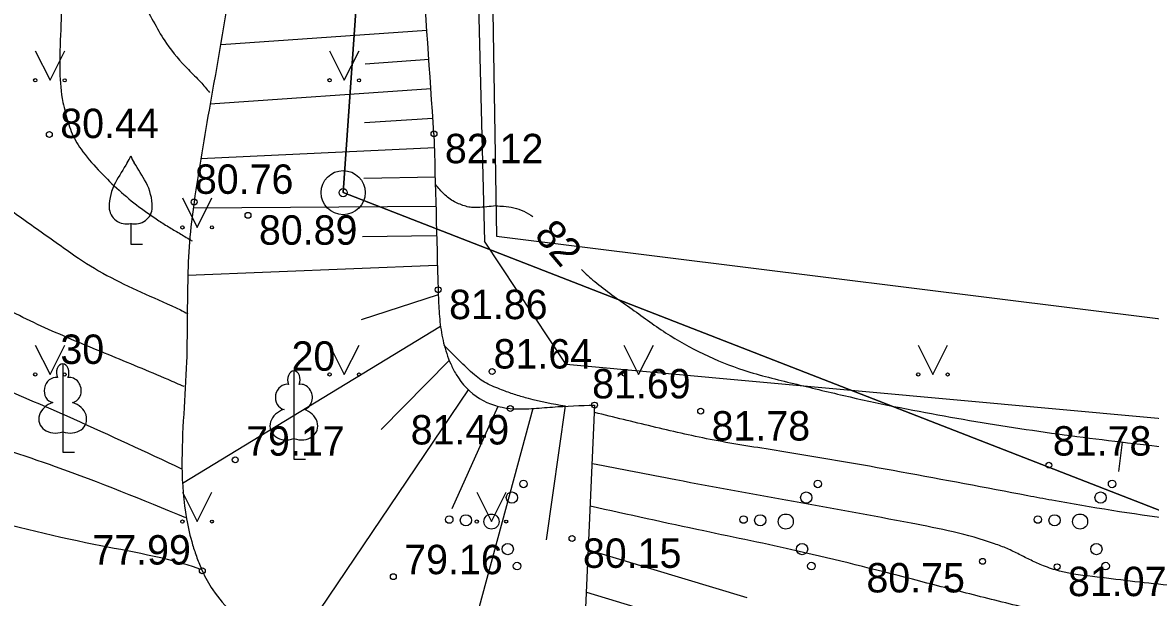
# Model space of a CAD drawing. Extents: x 576692 to 577659, y 273254 to 273799.
# Drawn here: x 576949.53 to 576968.69, y 273506.21 to 273515.98 of the extents above; entities that cross this region are included whole.
import ezdxf

# ---------------------------------------------------------------- set-up
doc = ezdxf.new("R2010")
doc.units = 0
for name, color, linetype in [('APGR_SARK_####_####_#', 7, 'Continuous'), ('BUVE_BDET_####_####_#', 7, 'Continuous'), ('BUVE_EKAS_RAKS_TKST_#', 7, 'Continuous'), ('CELI_TAKA_####_####_#', 7, 'Continuous'), ('GAZE_ELEM_####_####_#', 7, 'Continuous'), ('GEOD_ELEM_####_TKST_#', 7, 'Continuous'), ('GEOD_SITP_####_TKST_#', 7, 'Continuous'), ('HIDT_REZV_####_TKST_#', 7, 'Continuous'), ('LKAN_ELEM_PAST_TKST_#', 7, 'Continuous'), ('RELJ_ELEM_####_####_#', 7, 'Continuous'), ('RELJ_HORZ_PAMT_####_#', 7, 'Continuous'), ('SAKT_ELEM_####_####_#', 7, 'Continuous'), ('SILT_VADP_UDEN_####_#', 7, 'Continuous')]:
    doc.layers.add(name, color=color, linetype=linetype)

msp = doc.modelspace()

# ---------------------------------------------------------------- linework, layer by layer
at = {"layer": 'BUVE_BDET_####_####_#'}
for points in [[(576968.991, 273568.265), (576968.208, 273565.766), (576965.894, 273558.304), (576961.398, 273543.372), (576960.613, 273540.901), (576960.434, 273535.701), (576956.789, 273535.711), (576957.379, 273512.267)], [(577025.71, 273525.49), (577024.693, 273507.25), (577023.376, 273505.012), (577020.93, 273504.016), (576976.96, 273508.51), (576958.77, 273510.17), (576957.379, 273512.267)]]:
    msp.add_lwpolyline(points, dxfattribs=at)
at = {"layer": 'BUVE_EKAS_RAKS_TKST_#'}
for radius in [0.375, 0.0702]:
    msp.add_circle((576954.98, 273513.09), radius, dxfattribs=at)
at = {"layer": 'CELI_TAKA_####_####_#'}
msp.add_lwpolyline([(576875.901, 273608.92), (576873.238, 273590.115), (576867.618, 273572.942), (576871.879, 273571.462), (576866.284, 273554.628), (576861.302, 273546.668), (576863.144, 273537.44), (576882.478, 273539.149), (576882.478, 273547.068), (576949.529, 273561.695), (576947.673, 273570.204), (576952.647, 273577.562), (576971.581, 273573.757), (576961.116, 273540.729), (576960.89, 273535.214), (576957.213, 273535.221), (576957.586, 273512.35), (577020.812, 273504.477), (577024.699, 273507.761), (577034.918, 273498.457), (577056.159, 273496.649)], dxfattribs=at)
at = {"layer": 'GAZE_ELEM_####_####_#'}
for p, q in [((576956.404, 273515.849), (576952.91, 273515.602)), ((576956.439, 273515.351), (576955.352, 273515.274)), ((576956.473, 273514.852), (576952.72, 273514.596)), ((576956.506, 273514.353), (576955.343, 273514.278)), ((576956.535, 273513.854), (576952.554, 273513.665)), ((576956.549, 273513.354), (576955.333, 273513.332)), ((576956.554, 273512.854), (576952.435, 273512.825)), ((576956.559, 273512.354), (576955.306, 273512.338)), ((576956.571, 273511.854), (576952.341, 273511.681)), ((576956.596, 273511.353), (576955.285, 273510.929)), ((576956.634, 273510.815), (576952.251, 273508.147)), ((576956.782, 273510.24), (576955.626, 273509.063)), ((576957.102, 273509.741), (576954.091, 273505.282)), ((576959.251, 273509.48), (576958.964, 273502.942)), ((576958.201, 273509.422), (576956.719, 273503.94)), ((576957.606, 273509.456), (576956.828, 273507.715)), ((576958.752, 273509.465), (576958.431, 273507.189))]:
    msp.add_line(p, q, dxfattribs=at)
for points in [[(576956.523, 273514.09), (576956.309, 273517.184), (576956.203, 273518.731), (576956.114, 273520.279), (576955.966, 273523.52), (576955.946, 273525.14), (576956.002, 273526.759), (576956.279, 273531.109)], [(576956.523, 273514.09), (576956.594, 273511.44), (576956.609, 273511.075), (576956.65, 273510.714), (576956.739, 273510.357), (576956.808, 273510.179), (576956.899, 273510.002), (576957.299, 273509.589), (576957.82, 273509.421), (576958.178, 273509.42), (576958.536, 273509.447), (576959.251, 273509.48)]]:
    msp.add_spline(points, degree=3, dxfattribs=at)
at = {"layer": 'GEOD_ELEM_####_TKST_#'}
for p, q in [((576968.159, 273508.353), (576968.218, 273508.85)), ((576959.149, 273507.022), (576961.84, 273506.21))]:
    msp.add_line(p, q, dxfattribs=at)
for points in [[(576948.013, 273513.667), (576948.114, 273513.609), (576948.574, 273513.318), (576949.137, 273512.928), (576949.474, 273512.691), (576949.81, 273512.452), (576950.146, 273512.214), (576950.483, 273511.977), (576951.038, 273511.646), (576951.623, 273511.367), (576952.214, 273511.096), (576952.341, 273511.035)], [(576957.574, 273512.864), (576957.264, 273512.838), (576957.163, 273512.839), (576957.064, 273512.858), (576956.966, 273512.892), (576956.869, 273512.936), (576956.776, 273512.995), (576956.694, 273513.066), (576956.553, 273513.221)], [(576957.574, 273512.864), (576957.705, 273512.86), (576958.047, 273512.776), (576958.205, 273512.684)], [(576959.027, 273511.782), (576959.253, 273511.581), (576959.85, 273511.138), (576960.459, 273510.71), (576961.786, 273510.073), (576962.635, 273509.846), (576963.485, 273509.642), (576965.192, 273509.295), (576966.906, 273509.02), (576968.631, 273508.803), (576971.404, 273508.501)], [(576952.57, 273506.684), (576952.547, 273506.692), (576950.747, 273507.111), (576946.243, 273508.131), (576946.053, 273508.157), (576945.901, 273508.164)]]:
    msp.add_spline(points, degree=3, dxfattribs=at)
at = {"layer": 'GEOD_SITP_####_TKST_#'}
msp.add_line((576962.606, 273505.243), (576959.118, 273506.295), dxfattribs=at)
for points in [[(576948.98, 273519.644), (576949.29, 273519.31), (576949.76, 273518.702), (576950.893, 273517.76), (576951.301, 273516.79), (576951.589, 273516.298), (576951.977, 273515.628), (576952.35, 273515.181), (576952.558, 273514.972), (576952.709, 273514.794)], [(576947.715, 273518.255), (576947.773, 273518.229), (576947.962, 273518.153), (576948.353, 273518.03), (576948.748, 273517.918), (576949.04, 273517.819), (576949.135, 273517.781), (576949.569, 273517.584), (576949.78, 273517.47), (576949.988, 273517.338), (576950.047, 273517.259), (576950.1, 273517.089), (576950.139, 273516.917), (576950.183, 273516.568), (576950.182, 273515.858), (576950.167, 273515.147), (576950.22, 273514.625), (576950.26, 273514.455), (576950.361, 273514.131), (576950.527, 273513.829), (576950.82, 273513.479), (576951.133, 273513.167), (576951.467, 273512.885), (576951.825, 273512.629), (576952.011, 273512.511), (576952.198, 273512.4), (576952.386, 273512.288), (576952.414, 273512.271)], [(576952.28, 273509.793), (576952.007, 273509.912), (576950.99, 273510.337), (576949.976, 273510.766), (576948.99, 273511.252), (576948.22, 273511.688), (576946.954, 273512.446), (576946.455, 273512.745), (576945.346, 273513.446), (576944.832, 273513.7), (576942.945, 273514.544)], [(576952.241, 273508.392), (576948.541, 273510.022), (576947.411, 273510.485), (576947.353, 273510.514), (576947.18, 273510.621), (576946.282, 273511.03), (576944.684, 273511.51), (576940.959, 273512.591)], [(576952.307, 273507.566), (576950.095, 273508.431), (576946.731, 273509.433), (576946.169, 273509.57), (576941.762, 273510.434), (576940.258, 273510.726)], [(576958.751, 273509.459), (576958.13, 273509.589), (576958.023, 273509.62), (576957.916, 273509.653), (576957.705, 273509.726), (576957.574, 273509.778), (576957.444, 273509.836), (576957.322, 273509.905), (576957.213, 273509.992), (576956.694, 273510.496)], [(577006.399, 273503.098), (576993.53, 273504.782), (576992.891, 273504.802), (576985.641, 273505.35), (576984.909, 273505.414), (576984.042, 273505.511), (576982.073, 273505.783), (576980.105, 273506.066), (576978.138, 273506.35), (576976.17, 273506.627), (576975.383, 273506.731), (576974.719, 273506.834), (576973.598, 273507.005), (576971.128, 273507.287), (576967.017, 273507.862), (576966.611, 273507.938), (576962.3, 273508.713), (576961.213, 273508.896), (576960.231, 273509.116), (576959.253, 273509.352)], [(576993.565, 273503.823), (576991.732, 273503.869), (576986.438, 273504.269), (576984.828, 273504.421), (576982.909, 273504.616), (576977.887, 273505.258), (576976.172, 273505.483), (576974.72, 273505.708), (576972.274, 273506.086), (576970.996, 273506.243), (576969.712, 273506.357), (576968.429, 273506.478), (576967.789, 273506.557), (576967.151, 273506.657), (576966.876, 273506.749), (576966.668, 273506.841), (576966.465, 273506.942), (576966.26, 273507.04), (576966.048, 273507.122), (576964.628, 273507.472), (576960.631, 273508.208), (576959.218, 273508.483)], [(577005.432, 273501.558), (576993.6, 273502.864), (576990.549, 273502.916), (576987.249, 273503.168), (576984.746, 273503.427), (576981.724, 273503.68), (576979.59, 273503.9), (576976.961, 273504.234), (576974.72, 273504.581), (576971.022, 273505.217), (576967.644, 273505.785), (576966.602, 273506.026), (576965.627, 273506.269), (576964.654, 273506.518), (576962.703, 273506.999), (576961.107, 273507.34), (576959.179, 273507.76)]]:
    msp.add_spline(points, degree=3, dxfattribs=at)
at = {"layer": 'LKAN_ELEM_PAST_TKST_#'}
for p, q in [((576949.75, 273515.5), (576950, 273515)), ((576950, 273515), (576950.25, 273515.5)), ((576954.75, 273515.5), (576955, 273515)), ((576955, 273515), (576955.25, 273515.5)), ((576952.25, 273513), (576952.5, 273512.5)), ((576952.5, 273512.5), (576952.75, 273513)), ((576951.371, 273512.569), (576951.371, 273512.217)), ((576951.371, 273512.217), (576951.571, 273512.217)), ((576949.75, 273510.5), (576950, 273510)), ((576950, 273510), (576950.25, 273510.5)), ((576954.75, 273510.5), (576955, 273510)), ((576955, 273510), (576955.25, 273510.5)), ((576959.75, 273510.5), (576960, 273510)), ((576960, 273510), (576960.25, 273510.5)), ((576964.75, 273510.5), (576965, 273510)), ((576965, 273510), (576965.25, 273510.5)), ((576950.216, 273509.026), (576950.216, 273508.679)), ((576954.143, 273508.91), (576954.143, 273508.563)), ((576950.216, 273508.679), (576950.416, 273508.679)), ((576954.143, 273508.563), (576954.343, 273508.563)), ((576952.25, 273508), (576952.5, 273507.5)), ((576952.5, 273507.5), (576952.75, 273508)), ((576957.25, 273508), (576957.5, 273507.5)), ((576957.5, 273507.5), (576957.75, 273508))]:
    msp.add_line(p, q, dxfattribs=at)
for points in [[(576950.216, 273510.179), (576950.216, 273509.026)], [(576954.143, 273510.063), (576954.143, 273508.91)], [(576950.306, 273509.947), (576950.305, 273509.948)], [(576954.233, 273509.831), (576954.232, 273509.832)]]:
    msp.add_lwpolyline(points, dxfattribs=at)
for centre, radius in [((576949.75, 273515), 0.028), ((576950.25, 273515), 0.0263), ((576954.75, 273515), 0.028), ((576955.25, 273515), 0.0263), ((576952.25, 273512.5), 0.028), ((576952.75, 273512.5), 0.0263), ((576949.75, 273510), 0.028), ((576950.25, 273510), 0.0263), ((576954.75, 273510), 0.028), ((576955.25, 273510), 0.0263), ((576959.75, 273510), 0.028), ((576960.25, 273510), 0.0263), ((576964.75, 273510), 0.028), ((576965.25, 273510), 0.0263), ((576958.044, 273508.139), 0.064), ((576963.044, 273508.139), 0.064), ((576968.044, 273508.139), 0.064), ((576957.848, 273507.908), 0.096), ((576962.848, 273507.908), 0.096), ((576967.848, 273507.908), 0.096), ((576956.782, 273507.534), 0.064), ((576957.066, 273507.521), 0.096), ((576957.5, 273507.5), 0.128), ((576961.782, 273507.534), 0.064), ((576962.066, 273507.521), 0.096), ((576962.5, 273507.5), 0.128), ((576966.782, 273507.534), 0.064), ((576967.066, 273507.521), 0.096), ((576967.5, 273507.5), 0.128), ((576952.25, 273507.5), 0.028), ((576952.75, 273507.5), 0.0263), ((576957.25, 273507.5), 0.028), ((576957.75, 273507.5), 0.0263), ((576957.776, 273507.033), 0.096), ((576962.776, 273507.033), 0.096), ((576967.776, 273507.033), 0.096), ((576957.934, 273506.744), 0.064), ((576962.934, 273506.744), 0.064), ((576967.934, 273506.744), 0.064)]:
    msp.add_circle(centre, radius, dxfattribs=at)
for centre, radius, start, end in [((576950.954, 273513.855), 0.439, 324.3837, 341.712), ((576951.788, 273513.855), 0.439, 198.288, 215.6163), ((576963.996, 273505.821), 14.88, 148.4844, 149.9901), ((576938.746, 273505.821), 14.88, 30.0099, 31.5156), ((576951.895, 273512.842), 0.89, 151.757, 179.9138), ((576950.847, 273512.842), 0.89, 0.0862, 28.243), ((576951.295, 273512.848), 0.29, 181.0782, 285.2823), ((576951.447, 273512.848), 0.29, 254.7177, 358.9218)]:
    msp.add_arc(centre, radius, start, end, dxfattribs=at)
for centre, major_axis, ratio, start_param, end_param in [((576950.216, 273510.029), (0, -0.15), 0.707107, 3.14537, 5.287485), ((576950.216, 273510.029), (0, -0.15), 0.707107, 0.995701, 3.137816), ((576954.143, 273509.913), (0, -0.15), 0.707107, 3.14537, 5.287485), ((576954.143, 273509.913), (0, -0.15), 0.707107, 0.995701, 3.137816), ((576950.088, 273509.734), (-0.039, -0.212), 0.861323, 3.141593, 6.283185), ((576950.344, 273509.734), (0.039, -0.212), 0.861323, 0, 3.141593), ((576954.015, 273509.618), (-0.039, -0.212), 0.861323, 3.141593, 6.283185), ((576954.271, 273509.618), (0.039, -0.212), 0.861323, 0, 3.141593), ((576950.126, 273509.272), (0.307, 0.095), 0.814445, 1.570796, 4.752015), ((576950.306, 273509.272), (-0.307, 0.095), 0.814445, 1.531171, 4.712389), ((576954.053, 273509.156), (0.307, 0.095), 0.814445, 1.570796, 4.752015), ((576954.233, 273509.156), (-0.307, 0.095), 0.814445, 1.531171, 4.712389)]:
    msp.add_ellipse(centre, major_axis=major_axis, ratio=ratio, start_param=start_param, end_param=end_param, dxfattribs=at)
at = {"layer": 'RELJ_ELEM_####_####_#'}
for centre in [(576949.989, 273514.08), (576956.523, 273514.09), (576952.448, 273512.931), (576953.364, 273512.705), (576956.594, 273511.44), (576957.51, 273510.05), (576959.251, 273509.48), (576957.82, 273509.421), (576961.054, 273509.377), (576953.147, 273508.549), (576966.969, 273508.457), (576958.868, 273507.213), (576965.843, 273506.824), (576952.587, 273506.663), (576955.832, 273506.563), (576967.109, 273506.732)]:
    msp.add_circle(centre, 0.05, dxfattribs=at)
at = {"layer": 'SAKT_ELEM_####_####_#'}
msp.add_spline([(576955.405, 273529.879), (576954.984, 273527.902), (576954.857, 273527.393), (576954.708, 273526.89), (576954.553, 273526.388), (576954.409, 273525.883), (576954.284, 273525.326), (576953.967, 273522.755), (576953.794, 273521.144), (576953.687, 273520.519), (576953.541, 273519.901), (576953.392, 273519.284), (576953.276, 273518.661), (576953.242, 273518.32), (576953.222, 273517.977), (576953.201, 273517.635), (576953.161, 273517.295), (576952.72, 273514.596), (576952.448, 273512.931), (576952.37, 273512.256), (576952.339, 273511.577), (576952.33, 273510.895), (576952.319, 273510.214), (576952.271, 273509.325), (576952.242, 273508.436), (576952.318, 273507.549), (576952.423, 273507.106), (576952.497, 273506.884), (576952.54, 273506.774), (576952.587, 273506.663), (576952.766, 273506.339), (576953.53, 273505.609), (576954.151, 273505.25), (576954.791, 273504.928), (576955.727, 273504.444), (576956.662, 273503.968), (576958.566, 273503.102), (576958.964, 273502.942)], degree=3, dxfattribs=at)
at = {"layer": 'SILT_VADP_UDEN_####_#'}
for points in [[(577033.66, 273530.686), (577031.756, 273524.733), (577028.05, 273514.57), (577024.96, 273501.23), (576972.68, 273506.2), (576954.98, 273513.09), (576956.49, 273534.78), (576960.15, 273534.54), (576960.32, 273539.8), (576969.56, 273570.99), (576978.221, 273570.568)], [(576978.221, 273570.568), (576969.56, 273570.99), (576960.32, 273539.8), (576960.15, 273534.54), (576956.49, 273534.78), (576954.98, 273513.09), (576972.68, 273506.2), (577024.96, 273501.23), (577028.05, 273514.57), (577031.756, 273524.733), (577055.384, 273496.087), (577061.73, 273507.256)]]:
    msp.add_lwpolyline(points, dxfattribs=at)

# ---------------------------------------------------------------- texts
at = {"layer": 'APGR_SARK_####_####_#'}
for s, p in [(' 30', (576949.991, 273510.179)), (' 20', (576953.918, 273510.063))]:
    msp.add_text(s, height=0.5, dxfattribs=at).set_placement(p)
at = {"layer": 'HIDT_REZV_####_TKST_#'}
for s, p in [(' 80.44', (576949.989, 273514.017)), (' 82.12', (576956.523, 273513.59)), (' 80.76', (576952.276, 273513.07)), (' 80.89', (576953.364, 273512.205)), (' 81.86', (576956.594, 273510.94)), (' 81.64', (576957.351, 273510.101)), (' 81.69', (576959.024, 273509.593)), (' 81.49', (576955.942, 273508.81)), (' 81.78', (576961.054, 273508.877)), (' 79.17', (576953.147, 273508.62)), (' 81.78', (576966.851, 273508.621)), (' 77.99', (576950.534, 273506.769)), (' 80.15', (576958.868, 273506.713)), (' 79.16', (576955.832, 273506.605)), (' 80.75', (576963.684, 273506.295)), (' 81.07', (576967.109, 273506.232))]:
    msp.add_text(s, height=0.5, dxfattribs=at).set_placement(p)
at = {"layer": 'RELJ_HORZ_PAMT_####_#'}
msp.add_text('82', height=0.5, rotation=310.4184, dxfattribs=at).set_placement((576958.211, 273512.361))

doc.saveas('drawing.dxf')
